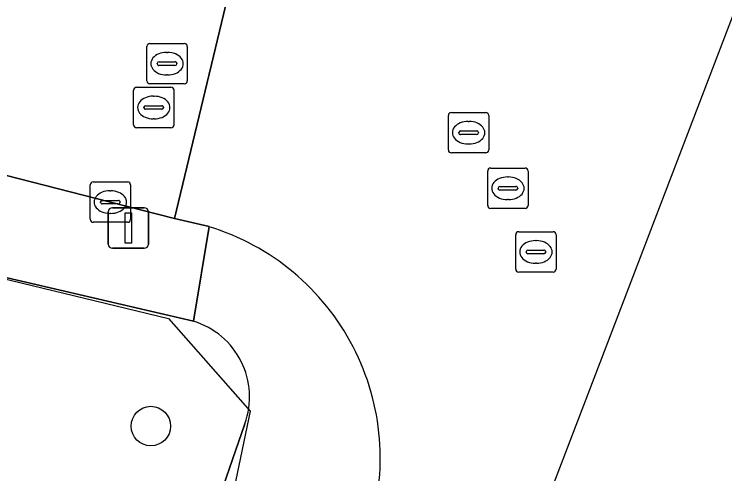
# Model space of a CAD drawing. Extents: x 162803 to 163818, y 381639 to 382475.
# Drawn here: x 163724.5 to 163742.08, y 381999.14 to 382010.52 of the extents above; entities that cross this region are included whole.
import ezdxf

# ---------------------------------------------------------------- set-up
doc = ezdxf.new("R2010")
doc.units = 0
for name, color, linetype in [('IMGEO_Boom', 7, 'Continuous'), ('IMGEO_Groenvoorziening', 7, 'Continuous'), ('IMGEO_Hek', 7, 'Continuous'), ('IMGEO_Kolk', 7, 'Continuous'), ('IMGEO_Lichtmast', 7, 'Continuous'), ('IMGEO_Rijbaan_lokaal_open', 7, 'Continuous'), ('IMGEO_Rioolput', 7, 'Continuous'), ('IMGEO_Voetpad_open', 7, 'Continuous')]:
    doc.layers.add(name, color=color, linetype=linetype)

msp = doc.modelspace()

# ---------------------------------------------------------------- linework, layer by layer
at = {"layer": 'IMGEO_Boom'}
msp.add_circle((163727.88, 382000.323), 0.489, dxfattribs=at)
at = {"layer": 'IMGEO_Groenvoorziening'}
for points in [[(163728.935, 382002.916), (163716.869, 382005.726), (163713.622, 382002.937), (163713.9, 382002.85), (163714.644, 382002.449), (163714.366, 382002.031), (163713.719, 382002.38), (163712.547, 382002.668), (163710.81, 382003.157), (163708.747, 382003.658), (163673.37, 382012.241), (163670.04, 382013.049), (163669.198, 382010.634), (163666.081, 382011.701), (163661.664, 382000), (163654.948, 381983.029)], [(163655.943, 381980.464), (163706.097, 381958.919), (163707.124, 381961.356), (163707.687, 381961.113), (163707.082, 381959.684), (163714.318, 381956.547), (163714.99, 381958.37), (163715.606, 381958.143), (163715.612, 381958.161), (163730.206, 382000.382)]]:
    msp.add_lwpolyline(points, dxfattribs=at)
msp.add_arc((163728.366, 382001.045), 1.956, 340.1883, 73.0864, dxfattribs=at)
at = {"layer": 'IMGEO_Hek'}
msp.add_lwpolyline([(163716.892, 382005.746), (163728.319, 382002.987), (163730.339, 382000.691), (163729.775, 381998.002), (163725.686, 381986.209), (163725.599, 381985.956), (163715.916, 381958.028)], dxfattribs=at)
at = {"layer": 'IMGEO_Kolk'}
for p, q in [((163726.376, 382005.441), (163726.376, 382006.293)), ((163726.451, 382006.367), (163727.303, 382006.367)), ((163727.377, 382006.293), (163727.377, 382005.441)), ((163726.864, 382006.147), (163726.889, 382006.147)), ((163726.635, 382005.861), (163726.635, 382005.873)), ((163726.678, 382005.91), (163727.076, 382005.91)), ((163727.119, 382005.873), (163727.119, 382005.861)), ((163727.073, 382005.824), (163726.675, 382005.824)), ((163726.887, 382005.587), (163726.862, 382005.587)), ((163727.303, 382005.367), (163726.451, 382005.367))]:
    msp.add_line(p, q, dxfattribs=at)
for points in [[(163726.376, 382005.441), (163726.376, 382006.293)], [(163726.451, 382006.367), (163727.303, 382006.367)], [(163727.377, 382006.293), (163727.377, 382005.441)], [(163727.303, 382005.367), (163726.451, 382005.367)]]:
    msp.add_lwpolyline(points, dxfattribs=at)
for centre, radius, start, end in [((163726.453, 382006.291), 0.0765, 91.552, 178.448), ((163726.453, 382006.291), 0.0765, 91.552, 178.448), ((163727.301, 382006.291), 0.0765, 1.552, 88.448), ((163727.301, 382006.291), 0.0765, 1.552, 88.448), ((163726.675, 382005.87), 0.0403, 85.8775, 175.7526), ((163727.08, 382005.872), 0.0386, 1.7309, 96.639), ((163726.672, 382005.86), 0.0366, 178.938, 274.7102), ((163727.076, 382005.867), 0.043, 264.8664, 352.4533), ((163726.453, 382005.443), 0.0765, 181.552, 268.448), ((163726.453, 382005.443), 0.0765, 181.552, 268.448), ((163727.301, 382005.443), 0.0765, 271.552, 358.448), ((163727.301, 382005.443), 0.0765, 271.552, 358.448)]:
    msp.add_arc(centre, radius, start, end, dxfattribs=at)
for centre, major_axis, ratio, start_param, end_param in [((163726.863, 382005.867), (-0.387, 0.002), 0.722429, 4.712389, 7.853982), ((163726.888, 382005.867), (-0.39, 0.002), 0.717154, 1.570796, 4.712389)]:
    msp.add_ellipse(centre, major_axis=major_axis, ratio=ratio, start_param=start_param, end_param=end_param, dxfattribs=at)
at = {"layer": 'IMGEO_Lichtmast'}
for p, q in [((163726.927, 382005.726), (163727.717, 382005.726)), ((163727.717, 382005.726), (163726.927, 382005.726)), ((163726.827, 382004.826), (163726.827, 382005.626)), ((163726.827, 382005.626), (163726.827, 382004.826)), ((163727.817, 382005.626), (163727.817, 382004.826)), ((163727.817, 382004.826), (163727.817, 382005.626)), ((163727.717, 382004.726), (163726.927, 382004.726)), ((163726.927, 382004.726), (163727.717, 382004.726))]:
    msp.add_line(p, q, dxfattribs=at)
msp.add_lwpolyline([(163727.247, 382005.601), (163727.397, 382005.601), (163727.397, 382004.851), (163727.247, 382004.851), (163727.247, 382005.601)], dxfattribs=at)
for centre, start, end in [((163726.927, 382005.626), 90, 180), ((163726.927, 382005.626), 90, 180), ((163727.717, 382005.626), 0, 90), ((163727.717, 382005.626), 360, 90), ((163726.927, 382004.826), 180, 270), ((163726.927, 382004.826), 180, 270), ((163727.717, 382004.826), 270, 0), ((163727.717, 382004.826), 270, 0)]:
    msp.add_arc(centre, 0.1, start, end, dxfattribs=at)
at = {"layer": 'IMGEO_Rijbaan_lokaal_open'}
for points in [[(163736.527, 381995.448), (163740.904, 382006.896), (163746.787, 382022.281), (163749.351, 382031.238), (163744.884, 382032.599), (163739.262, 382015.202)], [(163731.761, 382010.903), (163729.884, 382011.377), (163728.467, 382005.464), (163729.319, 382005.259)]]:
    msp.add_lwpolyline(points, dxfattribs=at)
msp.add_lwpolyline([(163700.373, 382018.649), (163696.893, 382019.494), (163696.4, 382019.614), (163692.815, 382020.484), (163691.087, 382020.869), (163672.041, 382025.43), (163671.65, 382025.532), (163670.479, 382019.69), (163689.854, 382014.976), (163718.389, 382007.999), (163720.727, 382007.439), (163726.877, 382005.867), (163728.467, 382005.464), (163729.884, 382011.377), (163728.699, 382011.681), (163725.348, 382012.544), (163724.844, 382012.666), (163722.135, 382013.324)], close=True, dxfattribs=at)
msp.add_arc((163727.561, 381999.53), 5.992, 341.8215, 72.9378, dxfattribs=at)
at = {"layer": 'IMGEO_Rioolput'}
for p, q in [((163727.854, 382009.794), (163728.706, 382009.794)), ((163727.779, 382008.868), (163727.779, 382009.72)), ((163728.267, 382009.574), (163728.292, 382009.574)), ((163728.78, 382009.72), (163728.78, 382008.868)), ((163728.038, 382009.288), (163728.038, 382009.3)), ((163728.476, 382009.251), (163728.078, 382009.251)), ((163728.081, 382009.337), (163728.479, 382009.337)), ((163728.522, 382009.3), (163728.522, 382009.288)), ((163728.29, 382009.014), (163728.265, 382009.014)), ((163727.525, 382008.708), (163728.377, 382008.708)), ((163728.706, 382008.794), (163727.854, 382008.794)), ((163727.45, 382007.782), (163727.45, 382008.634)), ((163728.451, 382008.634), (163728.451, 382007.782)), ((163727.938, 382008.488), (163727.963, 382008.488)), ((163727.709, 382008.202), (163727.709, 382008.214)), ((163728.147, 382008.165), (163727.749, 382008.165)), ((163727.752, 382008.251), (163728.15, 382008.251)), ((163728.193, 382008.214), (163728.193, 382008.202)), ((163735.238, 382007.159), (163735.238, 382008.011)), ((163735.313, 382008.085), (163736.165, 382008.085)), ((163736.239, 382008.011), (163736.239, 382007.159)), ((163727.961, 382007.928), (163727.936, 382007.928)), ((163735.726, 382007.865), (163735.751, 382007.865)), ((163728.377, 382007.708), (163727.525, 382007.708)), ((163735.497, 382007.579), (163735.497, 382007.591)), ((163735.935, 382007.542), (163735.537, 382007.542)), ((163735.54, 382007.628), (163735.938, 382007.628)), ((163735.981, 382007.591), (163735.981, 382007.579)), ((163735.749, 382007.305), (163735.724, 382007.305)), ((163736.165, 382007.085), (163735.313, 382007.085)), ((163736.211, 382005.783), (163736.211, 382006.635)), ((163736.286, 382006.709), (163737.138, 382006.709)), ((163737.212, 382006.635), (163737.212, 382005.783)), ((163736.699, 382006.489), (163736.724, 382006.489)), ((163736.513, 382006.252), (163736.911, 382006.252)), ((163736.47, 382006.203), (163736.47, 382006.215)), ((163736.908, 382006.166), (163736.51, 382006.166)), ((163736.954, 382006.215), (163736.954, 382006.203)), ((163736.722, 382005.929), (163736.697, 382005.929)), ((163737.138, 382005.709), (163736.286, 382005.709)), ((163736.904, 382004.207), (163736.904, 382005.059)), ((163736.979, 382005.133), (163737.831, 382005.133)), ((163737.905, 382005.059), (163737.905, 382004.207)), ((163737.392, 382004.913), (163737.417, 382004.913)), ((163737.206, 382004.676), (163737.604, 382004.676)), ((163737.163, 382004.627), (163737.163, 382004.639)), ((163737.601, 382004.59), (163737.203, 382004.59)), ((163737.647, 382004.639), (163737.647, 382004.627)), ((163737.415, 382004.353), (163737.39, 382004.353)), ((163737.831, 382004.133), (163736.979, 382004.133))]:
    msp.add_line(p, q, dxfattribs=at)
for points in [[(163727.854, 382009.794), (163728.706, 382009.794)], [(163727.779, 382008.868), (163727.779, 382009.72)], [(163728.78, 382009.72), (163728.78, 382008.868)], [(163727.525, 382008.708), (163728.377, 382008.708)], [(163728.706, 382008.794), (163727.854, 382008.794)], [(163727.45, 382007.782), (163727.45, 382008.634)], [(163728.451, 382008.634), (163728.451, 382007.782)], [(163735.238, 382007.159), (163735.238, 382008.011)], [(163735.313, 382008.085), (163736.165, 382008.085)], [(163736.239, 382008.011), (163736.239, 382007.159)], [(163728.377, 382007.708), (163727.525, 382007.708)], [(163736.165, 382007.085), (163735.313, 382007.085)], [(163736.211, 382005.783), (163736.211, 382006.635)], [(163736.286, 382006.709), (163737.138, 382006.709)], [(163737.212, 382006.635), (163737.212, 382005.783)], [(163737.138, 382005.709), (163736.286, 382005.709)], [(163736.904, 382004.207), (163736.904, 382005.059)], [(163736.979, 382005.133), (163737.831, 382005.133)], [(163737.905, 382005.059), (163737.905, 382004.207)], [(163737.831, 382004.133), (163736.979, 382004.133)]]:
    msp.add_lwpolyline(points, dxfattribs=at)
for centre, radius, start, end in [((163727.856, 382009.718), 0.0765, 91.552, 178.448), ((163727.856, 382009.718), 0.0765, 91.552, 178.448), ((163728.704, 382009.718), 0.0765, 1.552, 88.448), ((163728.704, 382009.718), 0.0765, 1.552, 88.448), ((163728.078, 382009.297), 0.0403, 85.8775, 175.7526), ((163728.075, 382009.287), 0.0366, 178.938, 274.7102), ((163728.479, 382009.294), 0.043, 264.8664, 352.4533), ((163728.483, 382009.299), 0.0386, 1.7309, 96.639), ((163727.856, 382008.87), 0.0765, 181.552, 268.448), ((163727.856, 382008.87), 0.0765, 181.552, 268.448), ((163728.704, 382008.87), 0.0765, 271.552, 358.448), ((163728.704, 382008.87), 0.0765, 271.552, 358.448), ((163727.527, 382008.632), 0.0765, 91.552, 178.448), ((163727.527, 382008.632), 0.0765, 91.552, 178.448), ((163728.375, 382008.632), 0.0765, 1.552, 88.448), ((163728.375, 382008.632), 0.0765, 1.552, 88.448), ((163727.749, 382008.211), 0.0403, 85.8775, 175.7526), ((163727.746, 382008.201), 0.0366, 178.938, 274.7102), ((163728.15, 382008.208), 0.043, 264.8664, 352.4533), ((163728.154, 382008.213), 0.0386, 1.7309, 96.639), ((163735.315, 382008.009), 0.0765, 91.552, 178.448), ((163735.315, 382008.009), 0.0765, 91.552, 178.448), ((163736.163, 382008.009), 0.0765, 1.552, 88.448), ((163736.163, 382008.009), 0.0765, 1.552, 88.448), ((163727.527, 382007.784), 0.0765, 181.552, 268.448), ((163727.527, 382007.784), 0.0765, 181.552, 268.448), ((163728.375, 382007.784), 0.0765, 271.552, 358.448), ((163728.375, 382007.784), 0.0765, 271.552, 358.448), ((163735.537, 382007.588), 0.0403, 85.8775, 175.7526), ((163735.534, 382007.578), 0.0366, 178.938, 274.7102), ((163735.938, 382007.585), 0.043, 264.8664, 352.4533), ((163735.942, 382007.59), 0.0386, 1.7309, 96.639), ((163735.315, 382007.161), 0.0765, 181.552, 268.448), ((163735.315, 382007.161), 0.0765, 181.552, 268.448), ((163736.163, 382007.161), 0.0765, 271.552, 358.448), ((163736.163, 382007.161), 0.0765, 271.552, 358.448), ((163736.288, 382006.633), 0.0765, 91.552, 178.448), ((163736.288, 382006.633), 0.0765, 91.552, 178.448), ((163737.136, 382006.633), 0.0765, 1.552, 88.448), ((163737.136, 382006.633), 0.0765, 1.552, 88.448), ((163736.51, 382006.212), 0.0403, 85.8775, 175.7526), ((163736.915, 382006.214), 0.0386, 1.7309, 96.639), ((163736.507, 382006.202), 0.0366, 178.938, 274.7102), ((163736.911, 382006.209), 0.043, 264.8664, 352.4533), ((163736.288, 382005.785), 0.0765, 181.552, 268.448), ((163736.288, 382005.785), 0.0765, 181.552, 268.448), ((163737.136, 382005.785), 0.0765, 271.552, 358.448), ((163737.136, 382005.785), 0.0765, 271.552, 358.448), ((163736.981, 382005.057), 0.0765, 91.552, 178.448), ((163736.981, 382005.057), 0.0765, 91.552, 178.448), ((163737.829, 382005.057), 0.0765, 1.552, 88.448), ((163737.829, 382005.057), 0.0765, 1.552, 88.448), ((163737.203, 382004.636), 0.0403, 85.8775, 175.7526), ((163737.608, 382004.638), 0.0386, 1.7309, 96.639), ((163737.2, 382004.626), 0.0366, 178.938, 274.7102), ((163737.604, 382004.633), 0.043, 264.8664, 352.4533), ((163736.981, 382004.209), 0.0765, 181.552, 268.448), ((163736.981, 382004.209), 0.0765, 181.552, 268.448), ((163737.829, 382004.209), 0.0765, 271.552, 358.448), ((163737.829, 382004.209), 0.0765, 271.552, 358.448)]:
    msp.add_arc(centre, radius, start, end, dxfattribs=at)
for centre, major_axis, ratio, start_param, end_param in [((163728.266, 382009.294), (-0.387, 0.002), 0.722429, 4.712389, 7.853982), ((163728.291, 382009.294), (-0.39, 0.002), 0.717154, 1.570796, 4.712389), ((163727.937, 382008.208), (-0.387, 0.002), 0.722429, 4.712389, 7.853982), ((163727.962, 382008.208), (-0.39, 0.002), 0.717154, 1.570796, 4.712389), ((163735.725, 382007.585), (-0.387, 0.002), 0.722429, 4.712389, 7.853982), ((163735.75, 382007.585), (-0.39, 0.002), 0.717154, 1.570796, 4.712389), ((163736.698, 382006.209), (-0.387, 0.002), 0.722429, 4.712389, 7.853982), ((163736.723, 382006.209), (-0.39, 0.002), 0.717154, 1.570796, 4.712389), ((163737.391, 382004.633), (-0.387, 0.002), 0.722429, 4.712389, 7.853982), ((163737.416, 382004.633), (-0.39, 0.002), 0.717154, 1.570796, 4.712389)]:
    msp.add_ellipse(centre, major_axis=major_axis, ratio=ratio, start_param=start_param, end_param=end_param, dxfattribs=at)
at = {"layer": 'IMGEO_Voetpad_open'}
msp.add_lwpolyline([(163689.854, 382014.976), (163670.479, 382019.69), (163666.928, 382020.549), (163658.854, 382022.502), (163658.284, 382020.151), (163666.215, 382018.231), (163668.349, 382017.714), (163713.974, 382006.444), (163714.576, 382006.296), (163716.275, 382005.874), (163716.869, 382005.726), (163728.935, 382002.916), (163729.319, 382005.259), (163728.467, 382005.464), (163726.877, 382005.867), (163720.727, 382007.439), (163718.389, 382007.999)], close=True, dxfattribs=at)
for points in [[(163729.319, 382005.259), (163728.935, 382002.916)], [(163730.206, 382000.382), (163715.612, 381958.161), (163715.606, 381958.143), (163714.65, 381955.378), (163714.611, 381955.275), (163713.852, 381953.247), (163713.839, 381953.211), (163695.585, 381904.316), (163695.579, 381904.299), (163694.991, 381902.724), (163693.937, 381899.904), (163693.924, 381899.868), (163693.457, 381898.613), (163693.449, 381898.593), (163689.895, 381889.074), (163691.406, 381888.452), (163693.745, 381894.657), (163694.057, 381894.805)]]:
    msp.add_lwpolyline(points, dxfattribs=at)
for centre, radius, start, end in [((163727.561, 381999.53), 5.992, 341.8215, 72.9378), ((163728.366, 382001.045), 1.956, 340.1883, 73.0864)]:
    msp.add_arc(centre, radius, start, end, dxfattribs=at)

doc.saveas('drawing.dxf')
